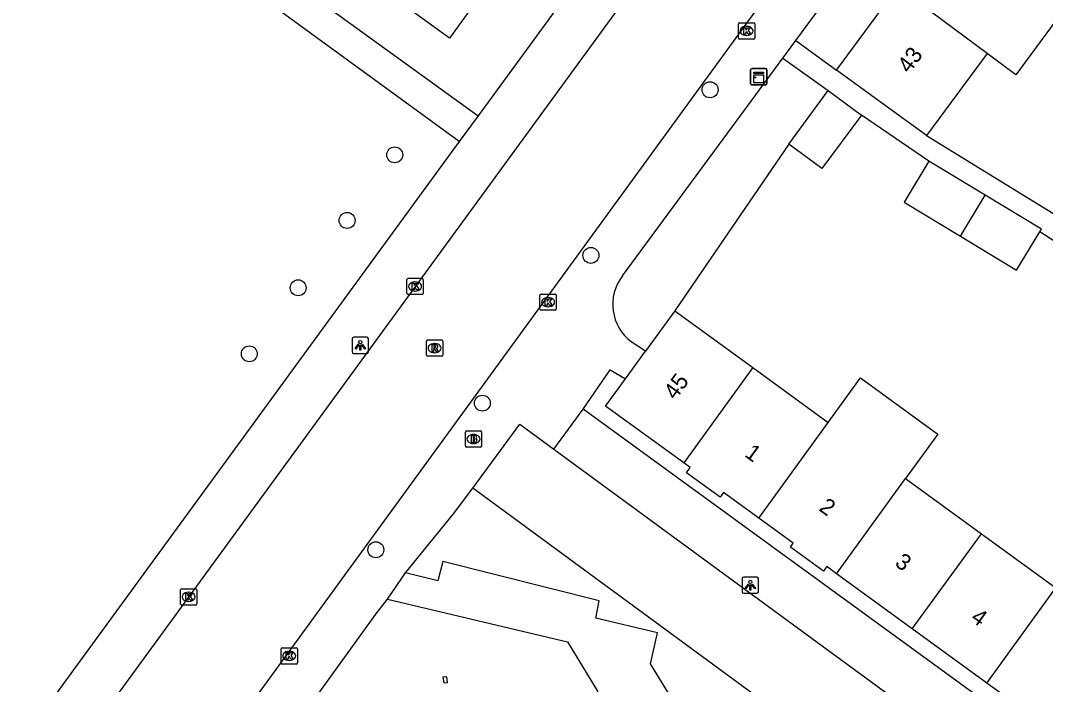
# Model space of a CAD drawing. Extents: x 160107 to 160928, y 382056 to 382918.
# Drawn here: x 160343.9 to 160406.9, y 382365.4 to 382406.2 of the extents above; entities that cross this region are included whole.
import ezdxf

# ---------------------------------------------------------------- set-up
doc = ezdxf.new("R2010")
doc.units = 0
for name, color, linetype in [('IMGEO_Boom', 7, 'Continuous'), ('IMGEO_Brandkraan', 7, 'Continuous'), ('IMGEO_Groenvoorziening', 7, 'Continuous'), ('IMGEO_Kast', 7, 'Continuous'), ('IMGEO_Kolk', 7, 'Continuous'), ('IMGEO_Lichtpunt', 7, 'Continuous'), ('IMGEO_Pand', 7, 'Continuous'), ('IMGEO_Pand_nummerreeks', 7, 'Continuous'), ('IMGEO_Rijbaan_lokaal_open', 7, 'Continuous'), ('IMGEO_Rioolput', 7, 'Continuous'), ('IMGEO_Voetpad_open', 7, 'Continuous')]:
    doc.layers.add(name, color=color, linetype=linetype)

msp = doc.modelspace()

# ---------------------------------------------------------------- linework, layer by layer
at = {"layer": 'IMGEO_Boom'}
for centre in [(160386.243, 382401.93), (160366.867, 382397.935), (160363.94, 382393.905), (160378.92, 382391.761), (160360.936, 382389.771), (160357.932, 382385.715), (160372.252, 382382.688), (160365.706, 382373.688)]:
    msp.add_circle(centre, 0.489, dxfattribs=at)
at = {"layer": 'IMGEO_Brandkraan'}
for p, q in [((160371.208, 382380.062), (160371.208, 382380.914)), ((160371.283, 382380.988), (160372.135, 382380.988)), ((160371.696, 382380.768), (160371.721, 382380.768)), ((160372.209, 382380.914), (160372.209, 382380.062)), ((160371.719, 382380.208), (160371.694, 382380.208)), ((160372.135, 382379.988), (160371.283, 382379.988))]:
    msp.add_line(p, q, dxfattribs=at)
for points in [[(160371.208, 382380.062), (160371.208, 382380.914)], [(160371.283, 382380.988), (160372.135, 382380.988)], [(160371.556, 382380.688), (160371.556, 382380.288), (160371.769, 382380.288)], [(160371.787, 382380.688), (160371.556, 382380.688)], [(160372.209, 382380.914), (160372.209, 382380.062)], [(160371.735, 382380.607), (160371.681, 382380.607), (160371.681, 382380.531)], [(160371.681, 382380.531), (160371.734, 382380.531)], [(160371.743, 382380.455), (160371.681, 382380.455), (160371.681, 382380.374)], [(160371.681, 382380.374), (160371.743, 382380.374)], [(160372.135, 382379.988), (160371.283, 382379.988)]]:
    msp.add_lwpolyline(points, dxfattribs=at)
for centre, radius, start, end in [((160371.285, 382380.912), 0.0765, 91.55205, 178.44795), ((160371.285, 382380.912), 0.0765, 91.55205, 178.44795), ((160371.791, 382380.543), 0.145, 59.4692, 91.53667), ((160371.816, 382380.59), 0.0922, 285.51372, 58.15012), ((160372.133, 382380.912), 0.0765, 1.55205, 88.44795), ((160372.133, 382380.912), 0.0765, 1.55205, 88.44795), ((160371.285, 382380.064), 0.0765, 181.55205, 268.44795), ((160371.285, 382380.064), 0.0765, 181.55205, 268.44795), ((160371.736, 382380.569), 0.0379, 267.82845, 90.93552), ((160371.744, 382380.414), 0.0404, 269.87594, 90.50774), ((160371.775, 382380.539), 0.251, 268.66757, 293.53466), ((160371.821, 382380.398), 0.105, 301.31148, 78.98903), ((160372.133, 382380.064), 0.0765, 271.55205, 358.44795), ((160372.133, 382380.064), 0.0765, 271.55205, 358.44795)]:
    msp.add_arc(centre, radius, start, end, dxfattribs=at)
for centre, major_axis, ratio, start_param, end_param in [((160371.695, 382380.488), (-0.387, 0.002), 0.722429, 4.712389, 7.853982), ((160371.72, 382380.488), (-0.39, 0.002), 0.717154, 1.570796, 4.712389)]:
    msp.add_ellipse(centre, major_axis=major_axis, ratio=ratio, start_param=start_param, end_param=end_param, dxfattribs=at)
at = {"layer": 'IMGEO_Groenvoorziening'}
for points in [[(160391.082, 382398.592), (160384.072, 382388.359)], [(160397.583, 382358.462), (160371.662, 382377.478)]]:
    msp.add_lwpolyline(points, dxfattribs=at)
at = {"layer": 'IMGEO_Kast'}
for p, q in [((160388.731, 382402.303), (160388.731, 382403.144)), ((160388.731, 382403.144), (160388.731, 382402.303)), ((160388.806, 382403.228), (160389.647, 382403.228)), ((160389.647, 382403.228), (160388.806, 382403.228)), ((160389.731, 382403.153), (160389.731, 382402.312)), ((160389.731, 382402.312), (160389.731, 382403.153)), ((160389.656, 382402.228), (160388.815, 382402.228)), ((160388.815, 382402.228), (160389.656, 382402.228))]:
    msp.add_line(p, q, dxfattribs=at)
for points in [[(160388.926, 382403.018), (160389.526, 382403.018), (160389.526, 382402.933), (160388.926, 382402.933), (160388.926, 382403.018)], [(160388.926, 382402.843), (160389.526, 382402.843), (160389.526, 382402.354), (160388.926, 382402.354), (160388.926, 382402.843)]]:
    msp.add_lwpolyline(points, dxfattribs=at)
msp.add_circle((160389.01, 382402.692), 0.0377, dxfattribs=at)
for centre, start, end in [((160388.809, 382403.15), 92.4484, 184.28452), ((160388.809, 382403.15), 92.4484, 184.28452), ((160389.653, 382403.15), 2.4484, 94.28452), ((160389.653, 382403.15), 2.4484, 94.28452), ((160388.809, 382402.306), 182.4484, 274.28452), ((160388.809, 382402.306), 182.4484, 274.28452), ((160389.653, 382402.306), 272.4484, 4.28452), ((160389.653, 382402.306), 272.4484, 4.28452)]:
    msp.add_arc(centre, 0.0779, start, end, dxfattribs=at)
at = {"layer": 'IMGEO_Kolk'}
for p, q in [((160387.986, 382405.116), (160387.986, 382405.968)), ((160388.061, 382406.042), (160388.913, 382406.042)), ((160388.474, 382405.822), (160388.499, 382405.822)), ((160388.987, 382405.968), (160388.987, 382405.116)), ((160388.497, 382405.262), (160388.472, 382405.262)), ((160388.913, 382405.042), (160388.061, 382405.042)), ((160367.62, 382389.427), (160367.62, 382390.279)), ((160367.695, 382390.353), (160368.547, 382390.353)), ((160368.108, 382390.133), (160368.133, 382390.133)), ((160368.621, 382390.279), (160368.621, 382389.427)), ((160368.131, 382389.573), (160368.106, 382389.573)), ((160368.547, 382389.353), (160367.695, 382389.353)), ((160375.79, 382388.462), (160375.79, 382389.314)), ((160375.865, 382389.388), (160376.717, 382389.388)), ((160376.278, 382389.168), (160376.303, 382389.168)), ((160376.791, 382389.314), (160376.791, 382388.462)), ((160376.717, 382388.388), (160375.865, 382388.388)), ((160376.301, 382388.608), (160376.276, 382388.608)), ((160353.706, 382370.368), (160353.706, 382371.22)), ((160353.781, 382371.294), (160354.633, 382371.294)), ((160354.707, 382371.22), (160354.707, 382370.368)), ((160354.194, 382371.074), (160354.219, 382371.074)), ((160354.633, 382370.294), (160353.781, 382370.294)), ((160354.217, 382370.514), (160354.192, 382370.514)), ((160359.886, 382366.743), (160359.886, 382367.595)), ((160359.961, 382367.669), (160360.813, 382367.669)), ((160360.374, 382367.449), (160360.399, 382367.449)), ((160360.887, 382367.595), (160360.887, 382366.743)), ((160360.397, 382366.889), (160360.372, 382366.889)), ((160360.813, 382366.669), (160359.961, 382366.669))]:
    msp.add_line(p, q, dxfattribs=at)
for points in [[(160387.986, 382405.116), (160387.986, 382405.968)], [(160388.061, 382406.042), (160388.913, 382406.042)], [(160388.987, 382405.968), (160388.987, 382405.116)], [(160388.307, 382405.742), (160388.43, 382405.742), (160388.43, 382405.591), (160388.56, 382405.742), (160388.724, 382405.742), (160388.578, 382405.591), (160388.731, 382405.342), (160388.579, 382405.342), (160388.494, 382405.506), (160388.43, 382405.439), (160388.43, 382405.342), (160388.307, 382405.342), (160388.307, 382405.742)], [(160388.913, 382405.042), (160388.061, 382405.042)], [(160367.62, 382389.427), (160367.62, 382390.279)], [(160367.695, 382390.353), (160368.547, 382390.353)], [(160368.621, 382390.279), (160368.621, 382389.427)], [(160367.941, 382390.053), (160368.064, 382390.053), (160368.064, 382389.902), (160368.194, 382390.053), (160368.358, 382390.053), (160368.212, 382389.902), (160368.365, 382389.653), (160368.213, 382389.653), (160368.128, 382389.817), (160368.064, 382389.75), (160368.064, 382389.653), (160367.941, 382389.653), (160367.941, 382390.053)], [(160368.547, 382389.353), (160367.695, 382389.353)], [(160375.79, 382388.462), (160375.79, 382389.314)], [(160375.865, 382389.388), (160376.717, 382389.388)], [(160376.111, 382389.088), (160376.234, 382389.088), (160376.234, 382388.937), (160376.364, 382389.088), (160376.528, 382389.088), (160376.382, 382388.937), (160376.535, 382388.688), (160376.383, 382388.688), (160376.298, 382388.852), (160376.234, 382388.785), (160376.234, 382388.688), (160376.111, 382388.688), (160376.111, 382389.088)], [(160376.791, 382389.314), (160376.791, 382388.462)], [(160376.717, 382388.388), (160375.865, 382388.388)], [(160353.706, 382370.368), (160353.706, 382371.22)], [(160353.781, 382371.294), (160354.633, 382371.294)], [(160354.707, 382371.22), (160354.707, 382370.368)], [(160354.027, 382370.994), (160354.15, 382370.994), (160354.15, 382370.843), (160354.28, 382370.994), (160354.444, 382370.994), (160354.298, 382370.843), (160354.451, 382370.594), (160354.299, 382370.594), (160354.214, 382370.758), (160354.15, 382370.691), (160354.15, 382370.594), (160354.027, 382370.594), (160354.027, 382370.994)], [(160354.633, 382370.294), (160353.781, 382370.294)], [(160359.886, 382366.743), (160359.886, 382367.595)], [(160359.961, 382367.669), (160360.813, 382367.669)], [(160360.887, 382367.595), (160360.887, 382366.743)], [(160360.207, 382367.369), (160360.33, 382367.369), (160360.33, 382367.218), (160360.46, 382367.369), (160360.624, 382367.369), (160360.478, 382367.218), (160360.631, 382366.969), (160360.479, 382366.969), (160360.394, 382367.133), (160360.33, 382367.066), (160360.33, 382366.969), (160360.207, 382366.969), (160360.207, 382367.369)], [(160360.813, 382366.669), (160359.961, 382366.669)]]:
    msp.add_lwpolyline(points, dxfattribs=at)
for centre, start, end in [((160388.063, 382405.966), 91.55205, 178.44795), ((160388.063, 382405.966), 91.55205, 178.44795), ((160388.911, 382405.966), 1.55205, 88.44795), ((160388.911, 382405.966), 1.55205, 88.44795), ((160388.063, 382405.118), 181.55205, 268.44795), ((160388.063, 382405.118), 181.55205, 268.44795), ((160388.911, 382405.118), 271.55205, 358.44795), ((160388.911, 382405.118), 271.55205, 358.44795), ((160367.697, 382390.277), 91.55205, 178.44795), ((160367.697, 382390.277), 91.55205, 178.44795), ((160368.545, 382390.277), 1.55205, 88.44795), ((160368.545, 382390.277), 1.55205, 88.44795), ((160367.697, 382389.429), 181.55205, 268.44795), ((160367.697, 382389.429), 181.55205, 268.44795), ((160368.545, 382389.429), 271.55205, 358.44795), ((160368.545, 382389.429), 271.55205, 358.44795), ((160375.867, 382389.312), 91.55205, 178.44795), ((160375.867, 382389.312), 91.55205, 178.44795), ((160376.715, 382389.312), 1.55205, 88.44795), ((160376.715, 382389.312), 1.55205, 88.44795), ((160375.867, 382388.464), 181.55205, 268.44795), ((160375.867, 382388.464), 181.55205, 268.44795), ((160376.715, 382388.464), 271.55205, 358.44795), ((160376.715, 382388.464), 271.55205, 358.44795), ((160353.783, 382371.218), 91.55205, 178.44795), ((160353.783, 382371.218), 91.55205, 178.44795), ((160354.631, 382371.218), 1.55205, 88.44795), ((160354.631, 382371.218), 1.55205, 88.44795), ((160353.783, 382370.37), 181.55205, 268.44795), ((160353.783, 382370.37), 181.55205, 268.44795), ((160354.631, 382370.37), 271.55205, 358.44795), ((160354.631, 382370.37), 271.55205, 358.44795), ((160359.963, 382367.593), 91.55205, 178.44795), ((160359.963, 382367.593), 91.55205, 178.44795), ((160360.811, 382367.593), 1.55205, 88.44795), ((160360.811, 382367.593), 1.55205, 88.44795), ((160359.963, 382366.745), 181.55205, 268.44795), ((160359.963, 382366.745), 181.55205, 268.44795), ((160360.811, 382366.745), 271.55205, 358.44795), ((160360.811, 382366.745), 271.55205, 358.44795)]:
    msp.add_arc(centre, 0.0765, start, end, dxfattribs=at)
for centre, major_axis, ratio, start_param, end_param in [((160388.473, 382405.542), (-0.387, 0.002), 0.722429, 4.712389, 7.853982), ((160388.498, 382405.542), (-0.39, 0.002), 0.717154, 1.570796, 4.712389), ((160368.107, 382389.853), (-0.387, 0.002), 0.722429, 4.712389, 7.853982), ((160368.132, 382389.853), (-0.39, 0.002), 0.717154, 1.570796, 4.712389), ((160376.277, 382388.888), (-0.387, 0.002), 0.722429, 4.712389, 7.853982), ((160376.302, 382388.888), (-0.39, 0.002), 0.717154, 1.570796, 4.712389), ((160354.193, 382370.794), (-0.387, 0.002), 0.722429, 4.712389, 7.853982), ((160354.218, 382370.794), (-0.39, 0.002), 0.717154, 1.570796, 4.712389), ((160360.373, 382367.169), (-0.387, 0.002), 0.722429, 4.712389, 7.853982), ((160360.398, 382367.169), (-0.39, 0.002), 0.717154, 1.570796, 4.712389)]:
    msp.add_ellipse(centre, major_axis=major_axis, ratio=ratio, start_param=start_param, end_param=end_param, dxfattribs=at)
at = {"layer": 'IMGEO_Lichtpunt'}
for p, q in [((160364.252, 382386.638), (160364.252, 382385.831)), ((160364.252, 382386.638), (160364.252, 382385.831)), ((160365.154, 382386.733), (160364.346, 382386.733)), ((160365.154, 382386.733), (160364.346, 382386.733)), ((160365.248, 382385.831), (160365.248, 382386.638)), ((160365.248, 382385.831), (160365.248, 382386.638)), ((160364.346, 382385.737), (160365.154, 382385.737)), ((160364.346, 382385.737), (160365.154, 382385.737)), ((160388.216, 382371.914), (160388.216, 382371.107)), ((160388.216, 382371.914), (160388.216, 382371.107)), ((160389.118, 382372.009), (160388.31, 382372.009)), ((160389.118, 382372.009), (160388.31, 382372.009)), ((160389.212, 382371.107), (160389.212, 382371.914)), ((160389.212, 382371.107), (160389.212, 382371.914)), ((160388.31, 382371.013), (160389.118, 382371.013)), ((160388.31, 382371.013), (160389.118, 382371.013))]:
    msp.add_line(p, q, dxfattribs=at)
for points in [[(160364.626, 382386.302), (160364.665, 382386.274), (160364.477, 382386.012), (160364.439, 382386.039), (160364.626, 382386.302)], [(160364.838, 382386.274), (160364.876, 382386.301), (160365.063, 382386.039), (160365.024, 382386.011), (160364.838, 382386.274)], [(160364.728, 382386.254), (160364.775, 382386.254), (160364.775, 382385.932), (160364.728, 382385.932), (160364.728, 382386.254)], [(160388.59, 382371.578), (160388.629, 382371.55), (160388.441, 382371.288), (160388.403, 382371.315), (160388.59, 382371.578)], [(160388.692, 382371.53), (160388.739, 382371.53), (160388.739, 382371.208), (160388.692, 382371.208), (160388.692, 382371.53)], [(160388.802, 382371.55), (160388.84, 382371.577), (160389.027, 382371.315), (160388.988, 382371.287), (160388.802, 382371.55)]]:
    msp.add_lwpolyline(points, dxfattribs=at)
for centre in [(160364.751, 382386.436), (160388.715, 382371.712)]:
    msp.add_circle(centre, 0.0994, dxfattribs=at)
for centre, start, end in [((160364.346, 382386.638), 90, 180), ((160364.346, 382386.638), 90, 180), ((160365.154, 382386.638), 0, 90), ((160365.154, 382386.638), 0, 90), ((160364.346, 382385.831), 180, 270), ((160364.346, 382385.831), 180, 270), ((160365.154, 382385.831), 270, 0), ((160365.154, 382385.831), 270, 360), ((160388.31, 382371.914), 90, 180), ((160388.31, 382371.914), 90, 180), ((160389.118, 382371.914), 0, 90), ((160389.118, 382371.914), 0, 90), ((160388.31, 382371.107), 180, 270), ((160388.31, 382371.107), 180, 270), ((160389.118, 382371.107), 270, 0), ((160389.118, 382371.107), 270, 360)]:
    msp.add_arc(centre, 0.0946, start, end, dxfattribs=at)
at = {"layer": 'IMGEO_Pand'}
for points in [[(160369.885, 382417.893), (160370.139, 382417.709), (160372.658, 382415.881), (160372.787, 382416.059), (160373.175, 382415.778), (160373.062, 382415.622), (160375.845, 382413.602), (160376.08, 382413.707), (160376.369, 382413.498), (160374.443, 382410.845), (160374.79, 382410.593), (160373.701, 382409.093), (160373.327, 382409.365), (160370.23, 382405.098), (160364.767, 382409.063)], [(160407.012, 382409.239), (160408.78, 382407.934), (160405.026, 382402.846), (160403.258, 382404.151)], [(160394.008, 382403.124), (160397.784, 382408.24)], [(160403.258, 382404.151), (160397.784, 382408.24)], [(160403.258, 382404.151), (160399.539, 382399.112)], [(160399.539, 382399.112), (160394.008, 382403.124)], [(160391.082, 382398.592), (160393.504, 382401.875)], [(160393.504, 382401.875), (160395.54, 382400.372)], [(160395.54, 382400.372), (160393.118, 382397.09), (160391.082, 382398.592)], [(160399.692, 382397.544), (160398.172, 382395.028), (160401.626, 382392.94)], [(160403.146, 382395.456), (160399.692, 382397.544)], [(160401.626, 382392.94), (160403.146, 382395.456)], [(160406.501, 382393.202), (160406.601, 382393.368), (160403.146, 382395.456)], [(160401.626, 382392.94), (160405.08, 382390.853), (160406.501, 382393.202)], [(160384.072, 382388.359), (160382.269, 382385.879)], [(160384.072, 382388.359), (160388.117, 382385.42), (160388.876, 382384.869)], [(160381.041, 382384.19), (160382.269, 382385.879)], [(160388.876, 382384.869), (160384.623, 382379.019)], [(160388.876, 382384.869), (160393.506, 382381.505)], [(160384.623, 382379.019), (160379.82, 382382.51), (160381.041, 382384.19)], [(160393.506, 382381.505), (160395.491, 382384.234), (160400.235, 382380.785), (160398.252, 382378.058)], [(160389.235, 382375.631), (160393.506, 382381.505)], [(160389.235, 382375.631), (160387.065, 382377.209), (160386.855, 382376.92), (160384.793, 382378.419), (160385.019, 382378.731), (160384.623, 382379.019)], [(160394.004, 382372.215), (160398.252, 382378.058)], [(160398.252, 382378.058), (160402.913, 382374.672)], [(160394.004, 382372.215), (160393.407, 382372.649), (160393.202, 382372.367), (160391.177, 382373.839), (160391.358, 382374.088), (160389.235, 382375.631)], [(160398.664, 382368.827), (160402.913, 382374.672)], [(160402.913, 382374.672), (160407.488, 382371.348)], [(160398.664, 382368.827), (160394.004, 382372.215)], [(160403.238, 382365.503), (160407.488, 382371.348)], [(160403.238, 382365.503), (160398.664, 382368.827)], [(160370.068, 382365.89), (160369.831, 382365.857), (160369.88, 382365.51), (160370.117, 382365.543), (160370.068, 382365.89)], [(160408.044, 382362.01), (160403.238, 382365.503)]]:
    msp.add_lwpolyline(points, dxfattribs=at)
at = {"layer": 'IMGEO_Rijbaan_lokaal_open'}
for points in [[(160401.997, 382424.596), (160401.868, 382424.419), (160350.937, 382354.514)], [(160382.213, 382409.153), (160345.726, 382359.174)]]:
    msp.add_lwpolyline(points, dxfattribs=at)
at = {"layer": 'IMGEO_Rioolput'}
for p, q in [((160368.819, 382385.64), (160368.819, 382386.492)), ((160368.894, 382386.566), (160369.746, 382386.566)), ((160369.307, 382386.346), (160369.332, 382386.346)), ((160369.82, 382386.492), (160369.82, 382385.64)), ((160369.33, 382385.786), (160369.305, 382385.786)), ((160369.746, 382385.566), (160368.894, 382385.566))]:
    msp.add_line(p, q, dxfattribs=at)
for points in [[(160368.819, 382385.64), (160368.819, 382386.492)], [(160368.894, 382386.566), (160369.746, 382386.566)], [(160369.82, 382386.492), (160369.82, 382385.64)], [(160369.408, 382386.264), (160369.156, 382386.266), (160369.156, 382385.866)], [(160369.156, 382385.866), (160369.28, 382385.866), (160369.28, 382386.028), (160369.291, 382386.028)], [(160369.334, 382386.185), (160369.28, 382386.185), (160369.28, 382386.104)], [(160369.28, 382386.104), (160369.332, 382386.104)], [(160369.338, 382385.999), (160369.409, 382385.866), (160369.549, 382385.866), (160369.484, 382385.992)], [(160369.746, 382385.566), (160368.894, 382385.566)]]:
    msp.add_lwpolyline(points, dxfattribs=at)
for centre, radius, start, end in [((160368.896, 382386.49), 0.0765, 91.55205, 178.44795), ((160368.896, 382386.49), 0.0765, 91.55205, 178.44795), ((160369.744, 382386.49), 0.0765, 1.55205, 88.44795), ((160369.744, 382386.49), 0.0765, 1.55205, 88.44795), ((160369.29, 382385.975), 0.0533, 26.02933, 88.69889), ((160369.316, 382386.293), 0.19, 274.7715, 282.96867), ((160369.34, 382386.089), 0.0964, 77.00612, 93.18647), ((160369.354, 382386.146), 0.0378, 276.66336, 79.67722), ((160369.407, 382386.154), 0.109, 350.36119, 89.41601), ((160369.405, 382386.154), 0.112, 277.58423, 350.98172), ((160369.389, 382385.939), 0.108, 29.51342, 73.79051), ((160368.896, 382385.642), 0.0765, 181.55205, 268.44795), ((160368.896, 382385.642), 0.0765, 181.55205, 268.44795), ((160369.744, 382385.642), 0.0765, 271.55205, 358.44795), ((160369.744, 382385.642), 0.0765, 271.55205, 358.44795)]:
    msp.add_arc(centre, radius, start, end, dxfattribs=at)
for centre, major_axis, ratio, start_param, end_param in [((160369.306, 382386.066), (-0.387, 0.002), 0.722429, 4.712389, 7.853982), ((160369.331, 382386.066), (-0.39, 0.002), 0.717154, 1.570796, 4.712389)]:
    msp.add_ellipse(centre, major_axis=major_axis, ratio=ratio, start_param=start_param, end_param=end_param, dxfattribs=at)
at = {"layer": 'IMGEO_Voetpad_open'}
for points in [[(160391.52, 382404.96), (160406.721, 382425.559)], [(160370.829, 382398.747), (160336.272, 382423.908), (160301.535, 382376.068)], [(160379.276, 382410.307), (160371.989, 382400.333)], [(160363.18, 382407.011), (160363.061, 382406.781), (160371.989, 382400.333)], [(160390.716, 382403.871), (160391.52, 382404.96)], [(160391.52, 382404.96), (160394.008, 382403.124)], [(160380.853, 382390.506), (160390.716, 382403.871)], [(160390.716, 382403.871), (160393.504, 382401.875)], [(160371.989, 382400.333), (160370.829, 382398.747)], [(160399.692, 382397.544), (160395.54, 382400.372)], [(160399.539, 382399.112), (160409.171, 382393.204), (160410.161, 382394.496)], [(160370.829, 382398.747), (160343.422, 382361.234), (160337.389, 382352.977)], [(160409.471, 382391.278), (160406.501, 382393.202)], [(160382.269, 382385.879), (160381.405, 382386.449)], [(160378.446, 382382.312), (160380.114, 382384.731), (160381.041, 382384.19)], [(160376.634, 382379.866), (160378.446, 382382.312)], [(160404.649, 382363.264), (160378.446, 382382.312)], [(160371.662, 382377.478), (160374.55, 382381.391), (160376.634, 382379.866)], [(160376.634, 382379.866), (160401.183, 382361.896), (160401.179, 382360.906)], [(160367.539, 382372.279), (160370.489, 382375.889), (160371.662, 382377.478)], [(160395.957, 382357.357), (160388.373, 382358.988), (160388.523, 382359.698), (160386.574, 382360.176), (160382.586, 382366.687), (160383.012, 382368.579), (160379.216, 382369.484), (160379.422, 382370.553), (160369.814, 382372.968), (160369.523, 382371.785), (160367.539, 382372.279)], [(160366.423, 382370.661), (160367.539, 382372.279)], [(160359.757, 382352.841), (160359.514, 382354.017), (160353.465, 382352.766), (160365.714, 382369.738), (160366.423, 382370.661)], [(160366.423, 382370.661), (160377.484, 382368.038), (160379.32, 382365.002), (160378.56, 382361.643)]]:
    msp.add_lwpolyline(points, dxfattribs=at)
msp.add_arc((160383.155, 382388.753), 2.893, 142.71067, 232.78563, dxfattribs=at)

# ---------------------------------------------------------------- texts
at = {"layer": 'IMGEO_Pand_nummerreeks'}
for s, rotation, p in [('43', 53.56678, (160398.477, 382402.882)), ('45', 53.98428, (160384.114, 382382.837)), ('1', 324.00708, (160388.305, 382379.459)), ('2', 324.00708, (160392.872, 382376.141)), ('3', 324.00708, (160397.535, 382372.754)), ('4', 324.00708, (160402.197, 382369.368))]:
    msp.add_text(s, height=1, rotation=rotation, dxfattribs=at).set_placement(p)

doc.saveas('drawing.dxf')
